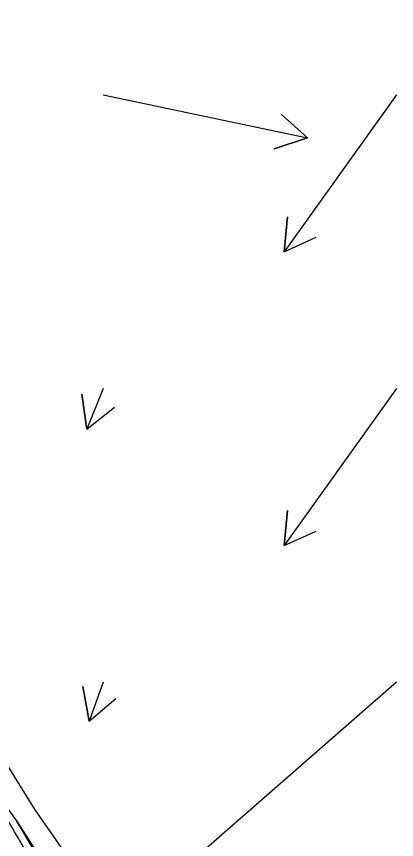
# Model space of a CAD drawing. Extents: x 954385 to 988206, y 1868364 to 1924553.
# Drawn here: x 957642.4 to 957707.1, y 1920242.1 to 1920382.2 of the extents above; entities that cross this region are included whole.
import ezdxf

# ---------------------------------------------------------------- set-up
doc = ezdxf.new("R2010")
doc.units = 0
for name, color, linetype in [('1', 7, 'Continuous'), ('Ex_Minor Contours', 7, 'Continuous'), ('Perimeter', 7, 'Continuous'), ('Slopes', 7, 'Continuous')]:
    doc.layers.add(name, color=color, linetype=linetype)

msp = doc.modelspace()

# ---------------------------------------------------------------- linework, layer by layer
at = {"layer": '1'}
for points in [[(957450.82, 1920332.79), (957523.93, 1920382.25), (957528.25, 1920373.09), (957532.51, 1920363.9), (957536.68, 1920354.65), (957540.74, 1920345.32), (957544.54, 1920336.71), (957544.18, 1920336.46), (957544.36, 1920335.7), (957553.23, 1920329.63), (957564.73, 1920325.33), (957576.26, 1920321.06), (957587.88, 1920316.85), (957597.03, 1920310.96), (957602.82, 1920302.8), (957608.3, 1920294.44), (957613.91, 1920286.16), (957619.64, 1920277.96), (957625.39, 1920269.78), (957631.03, 1920261.52), (957636.61, 1920253.23), (957642.48, 1920245.12), (957647.9, 1920236.72)], [(957646.4, 1920235.87), (957642.65, 1920242.39), (957642.06, 1920243.41), (957641.47, 1920244.44), (957640.88, 1920245.47), (957640.29, 1920246.49), (957636.5, 1920253.14), (957636.47, 1920253.2), (957635.58, 1920254.77)]]:
    msp.add_lwpolyline(points, dxfattribs=at)
at = {"layer": 'Ex_Minor Contours'}
msp.add_lwpolyline([(957642.38, 1920245.28), (957642.43, 1920245.2), (957642.47, 1920245.12), (957642.52, 1920245.04), (957642.56, 1920244.96), (957642.75, 1920244.64), (957642.8, 1920244.56), (957642.84, 1920244.48), (957642.89, 1920244.4), (957642.94, 1920244.32), (957647.4, 1920236.66)], dxfattribs=at)
at = {"layer": 'Perimeter'}
msp.add_lwpolyline([(957640.22, 1920255.67), (957645.51, 1920247.17), (957651.24, 1920238.98)], dxfattribs=at)
at = {"layer": 'Slopes'}
for points in [[(957657.13, 1920368.93), (957691.98, 1920361.58), (957686.28, 1920359.71), (957691.98, 1920361.58), (957687.52, 1920365.58)], [(957707.13, 1920368.93), (957687.98, 1920342.18), (957688.56, 1920348.15), (957687.98, 1920342.18), (957693.44, 1920344.65)], [(957657.13, 1920318.93), (957654.37, 1920312.01), (957653.51, 1920317.94), (957654.37, 1920312.01), (957659.08, 1920315.72)], [(957707.13, 1920318.93), (957687.98, 1920292.18), (957688.56, 1920298.15), (957687.98, 1920292.18), (957693.44, 1920294.65)], [(957657.13, 1920268.93), (957654.77, 1920262.27), (957653.68, 1920268.17), (957654.77, 1920262.27), (957659.33, 1920266.16)], [(957707.13, 1920268.93), (957661.57, 1920229.11), (957663.51, 1920234.79), (957661.57, 1920229.11), (957667.45, 1920230.27)]]:
    msp.add_lwpolyline(points, dxfattribs=at)

doc.saveas('drawing.dxf')
